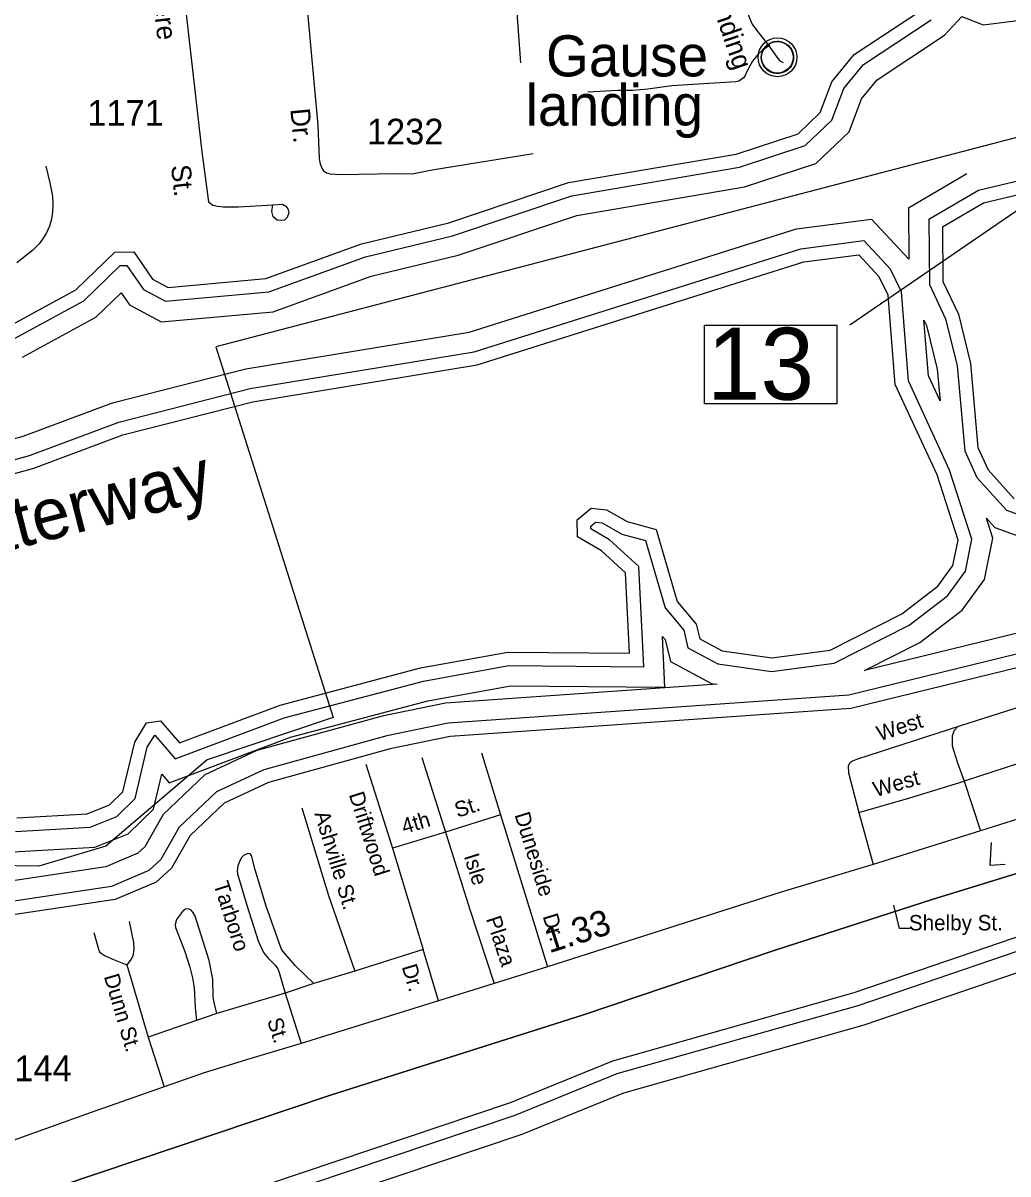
# Model space of a CAD drawing. Extents: x 2104537 to 2336408, y 34176 to 229611.
# Drawn here: x 2164832 to 2169621, y 48416 to 54016 of the extents above; entities that cross this region are included whole.
import ezdxf

# ---------------------------------------------------------------- set-up
doc = ezdxf.new("R2010")
doc.units = 0
for name, color, linetype in [('Exist Boundary Political City Limit New', 7, 'Continuous'), ('Exist Boundary Political CountyLine', 7, 'Continuous'), ('Exist Civil Demographics City Label', 7, 'Continuous'), ('Exist Civil Demographics Community CELL', 7, 'Continuous'), ('Exist Hydrographic Buffer Line', 7, 'Continuous'), ('Exist Hydrographic Creek Single Shore', 7, 'Continuous'), ('Exist Hydrographic Intracoastal Waterway Label', 7, 'Continuous'), ('Exist Road Non-System Type 51', 7, 'Continuous'), ('Exist Road Non-System Type 51 Label', 7, 'Continuous'), ('Exist Road Primary NC Structure Standard Bridge Number Label', 7, 'Continuous'), ('Exist Road Secondary Mileage Hundredths English Label', 7, 'Continuous'), ('Exist Road Secondary Type 51 Attributed', 7, 'Continuous'), ('Exist Road Secondary Type 51 Label', 7, 'Continuous'), ('Exist Road Secondary Type 51 Number Label', 7, 'Continuous'), ('Map Preparation Boundary City Limit Buffer Line', 7, 'Continuous')]:
    doc.layers.add(name, color=color, linetype=linetype)

msp = doc.modelspace()

# ---------------------------------------------------------------- linework, layer by layer
at = {"layer": 'Exist Boundary Political City Limit New'}
for points in [[(2169628, 55123.1), (2169966.8, 53537.6), (2165770, 52440.7), (2166340.2, 50636.7), (2165727.2, 50431), (2165234.2, 50011.1), (2164908.5, 49912.6), (2164141, 49925.4)], [(2165010.5, 48356.3), (2166327.8, 48799.5), (2167557.2, 49190.3), (2168489.8, 49505.3), (2169253.2, 49750.3), (2170121.5, 50018.6), (2171042.2, 50269.4), (2171759, 50496.8), (2172662.2, 50800.1), (2173507.2, 51080.1), (2174387.2, 51365.9), (2175197.2, 51622.5)]]:
    msp.add_lwpolyline(points, dxfattribs=at)
at = {"layer": 'Exist Boundary Political CountyLine'}
msp.add_lwpolyline([(2175197.4, 51622.5), (2174387.3, 51365.9), (2173507.3, 51080.1), (2172662.3, 50800.1), (2171759, 50496.8), (2171042.2, 50269.4), (2170121.5, 50018.6), (2169253.2, 49750.3), (2168489.7, 49505.3), (2167557.3, 49190.3), (2166327.7, 48799.5), (2165010.6, 48356.3)], dxfattribs=at)
at = {"layer": 'Exist Civil Demographics Community CELL'}
msp.add_lwpolyline([(2168422.9, 53861.1), (2168423.8, 53866.7), (2168425.6, 53873.3), (2168428.5, 53880.5), (2168431.5, 53886.2), (2168434.8, 53892), (2168438.6, 53897.1), (2168442.5, 53901.5), (2168447.1, 53906.1), (2168452.6, 53910.6), (2168458.1, 53914.3), (2168463, 53917.2), (2168468, 53919.6), (2168473.5, 53921.9), (2168479.1, 53923.7), (2168483.4, 53924.9), (2168488.3, 53925.6), (2168492.4, 53926.4), (2168498.8, 53926.6), (2168503.2, 53926.5), (2168508.9, 53926.2), (2168513.8, 53925.5), (2168518.7, 53924.5), (2168523.7, 53923.1), (2168528.9, 53921.2), (2168535.5, 53918.3), (2168541.8, 53914.8), (2168546.8, 53911.2), (2168552, 53907.2), (2168555.3, 53904.1), (2168559.4, 53899.7), (2168563.3, 53895), (2168566.4, 53890.4), (2168569.5, 53885.4), (2168572, 53880.2), (2168574, 53875.2), (2168575.6, 53870.2), (2168576.8, 53865.6), (2168577.9, 53859.6), (2168578.6, 53854.9), (2168578.8, 53848.9), (2168578.6, 53843.1), (2168578.1, 53837.4), (2168577.1, 53831.9), (2168575.5, 53825.8), (2168573.6, 53819.9), (2168571.3, 53814.8), (2168568.1, 53808.8), (2168564.9, 53803.5), (2168561.4, 53798.8), (2168557.2, 53794.1), (2168551.9, 53789.1), (2168546.9, 53785), (2168541.9, 53781.6), (2168537.5, 53779.1), (2168530.7, 53775.8), (2168523.6, 53773.1), (2168517.6, 53771.6), (2168511, 53770.3), (2168506.6, 53769.9), (2168502.1, 53769.6), (2168496.5, 53769.6), (2168492.3, 53770), (2168486.6, 53770.8), (2168480.7, 53772.1), (2168476.1, 53773.4), (2168470.9, 53775.2), (2168466.3, 53777.2), (2168462.4, 53779.5), (2168455.6, 53783.5), (2168450, 53787.8), (2168445.1, 53792.3), (2168440.7, 53797.2), (2168437.5, 53801.1), (2168434.5, 53805.3), (2168430.4, 53812.4), (2168428.7, 53815.9), (2168427, 53820), (2168424.4, 53828.2), (2168422.9, 53835.2), (2168422.2, 53840.4), (2168421.8, 53846.7), (2168421.8, 53851.4), (2168422.3, 53857.8)], close=True, dxfattribs=at)
for centre, radius in [((2168500.5, 53848.7), 94.3), ((2168500.2, 53849), 76.7)]:
    msp.add_circle(centre, radius, dxfattribs=at)
at = {"layer": 'Exist Hydrographic Buffer Line'}
for points in [[(2165026.1, 47961.6), (2167225.1, 48701.2), (2167721.7, 48904.3), (2168893, 49235.5), (2169983.5, 49608.4), (2170857, 49870.6), (2172253.3, 50378.2), (2173276.6, 50660.2), (2176013.4, 51582.2), (2179323.5, 52584.7), (2179951.1, 52794.1), (2180174.6, 52828.9), (2182388.7, 53459.2), (2183114.9, 53594.9), (2183843.6, 53666.6), (2185459.1, 54170.4), (2186015.1, 54423.3), (2186132.9, 54553.6), (2186203.4, 54776.5), (2186260.4, 54970)], [(2164829.2, 52389), (2165186.5, 52584.5), (2165309.1, 52702.9), (2165349.9, 52643.9), (2165504, 52561), (2166048.2, 52610.7), (2166525.6, 52783.1), (2166947.8, 52886), (2167525.3, 53079.6), (2168340, 53218.1), (2168686.7, 53332.7), (2168848.4, 53486.7), (2168909.2, 53646.5), (2168984.8, 53739.1), (2169311.8, 53955.8), (2169397.6, 54046.8), (2169500.6, 54006.4), (2169719.1, 54034.5)], [(2164790.2, 52479.8), (2165127.6, 52664.5), (2165305.2, 52836), (2165336.3, 52836.5), (2165417.4, 52719.4), (2165524.5, 52661.7), (2166026.7, 52707.6), (2166497.2, 52877.5), (2166920.5, 52980.7), (2167501.2, 53175.4), (2168316.2, 53313.9), (2168634.9, 53419.3), (2168764.4, 53542.6), (2168822.9, 53696.4), (2168918, 53812.9), (2169247.9, 54031.6)], [(2169236.5, 53061.1), (2169477.6, 53202.8), (2170109.2, 53352.4), (2170353.2, 53355.7)], [(2169137.6, 53117.1), (2169421.3, 53283.9)], [(2169137.6, 53117.1), (2169139.5, 52866.3)], [(2156978.2, 50634.6), (2157458.8, 50711.5), (2157846.2, 50732.5), (2158201.4, 50660.7), (2158314.2, 50671.9), (2158718.8, 50866.3), (2159602.1, 50982.2), (2160082.7, 51001.9), (2160470, 51103.9), (2160926.2, 51098.3), (2161827.5, 51462.5), (2162114.4, 51538.1), (2162649.7, 51609.5), (2163271.1, 51621.3), (2163567.4, 51583.1), (2163789.8, 51597.4), (2163832.4, 51621.2), (2164005.5, 51776), (2164833.6, 52005.1), (2165267.9, 52168), (2165915.7, 52333.7), (2167002.1, 52512.1), (2168593, 53013.8), (2168957.8, 53060.6)], [(2169139.5, 52866.3), (2168957.8, 53060.6)], [(2169236.5, 53061.1), (2169238.9, 52742.8), (2169318.2, 52576.8), (2169374.4, 52347.5), (2169411.1, 51933.8), (2169469.7, 51805.1), (2169613.6, 51645.1), (2169891, 51545.5)], [(2157022, 50541.9), (2157469.2, 50613.5), (2157839, 50633.5), (2158196.4, 50561.3), (2158341.2, 50575.6), (2158747.2, 50770.7), (2159610.5, 50884.1), (2160097.4, 50903.9), (2160482.2, 51005.3), (2160944.8, 50999.6), (2161858.6, 51368.9), (2162133.5, 51441.3), (2162657.2, 51511.2), (2163265.7, 51522.7), (2163564.3, 51484.3), (2163818.3, 51500.6), (2163889.8, 51540.6), (2164054, 51687.3), (2164864, 51911.5), (2165297.5, 52074), (2165935.9, 52237.2), (2167025, 52416.1), (2168614.2, 52917.3), (2168920.3, 52956.6)], [(2164795, 50081.5), (2165159, 50102.5), (2165288.8, 50155.2), (2165377.7, 50241.9), (2165436.6, 50491.8), (2165472.6, 50550.2), (2165473.6, 50550.3), (2165572.6, 50435.5), (2166102.2, 50634.6), (2166779.5, 50813.5), (2167195, 50889.1), (2167850.2, 50883.7), (2167826.5, 51370.8), (2167684.4, 51501.1), (2167593.4, 51553.9), (2167593.2, 51568.1), (2167615.6, 51587.4), (2167648.6, 51583.9), (2167743.9, 51528.9), (2167858.6, 51497.5), (2167954.3, 51169.8), (2168045, 51061.2), (2168065.2, 50974.8), (2168210.8, 50897.6), (2168472, 50860.5), (2168776, 50900.3), (2169140.5, 51085.2), (2169326.8, 51229), (2169414.9, 51348.4), (2169445.9, 51503.7), (2169337.6, 51840.7), (2169137.8, 52274), (2169102.7, 52708.3), (2169050.2, 52817.7), (2168920.3, 52956.6)], [(2169212.7, 52569.3), (2169225, 52543.5), (2169277.1, 52331.4), (2169290.7, 52177.5)], [(2169290.7, 52177.5), (2169234.5, 52299.3), (2169212.7, 52569.3)], [(2168923.8, 50864.9), (2169193.3, 51001.6), (2169397.8, 51159.5), (2169507.1, 51307.6), (2169547.5, 51509.5), (2169516.4, 51606)], [(2169516.4, 51606), (2169557, 51560.9), (2169727.7, 51499.6), (2169739.1, 51086.1), (2169694.1, 51053.5), (2168923.8, 50864.9)], [(2169736.3, 50962.5), (2168847.3, 50744.9), (2166899.4, 50608.6), (2166601.9, 50547.3), (2166003.5, 50382.7), (2165772.9, 50275.1), (2165592, 50103.4), (2165502.4, 49945.1), (2165443.6, 49892.1), (2165262.3, 49815), (2164064.2, 49634.8)]]:
    msp.add_lwpolyline(points, dxfattribs=at)
at = {"layer": 'Exist Hydrographic Creek Single Shore'}
for points in [[(2158873.7, 45907.7), (2159475.6, 45940.6), (2159807.5, 46022.6), (2163769, 47486.4), (2165055.8, 47867.7), (2167259.5, 48608.9), (2167753.8, 48811.1), (2168922.3, 49141.5), (2170013.6, 49514.6), (2170888, 49777.2), (2172283.3, 50284.4), (2173305.4, 50566), (2176043.4, 51488.4), (2179353.3, 52490.9), (2179974.4, 52698.2), (2180195.7, 52732.6), (2182411.2, 53363.3), (2183128.8, 53497.4), (2183863.3, 53569.7), (2185494.3, 54078.3), (2186074.5, 54342.1), (2186220.3, 54503.5), (2186297.5, 54747.8), (2186363.1, 54970.5)], [(2158918.1, 46074.5), (2159451.3, 46103.5), (2159759.3, 46179.6), (2163717.2, 47642.2), (2165006.3, 48024.2), (2167202.2, 48762.7), (2167700.3, 48966.4), (2168873.4, 49298.1), (2169963.5, 49670.9), (2170836.4, 49932.9), (2172233.4, 50440.8), (2173257.4, 50722.9), (2175993.4, 51644.7), (2179303.6, 52647.2), (2179935.6, 52858.1), (2180160.5, 52893.2), (2182373.6, 53523.1), (2183105.7, 53659.9), (2183830.5, 53731.3), (2185435.7, 54231.9), (2185975.6, 54477.4), (2186074.6, 54587), (2186140.6, 54795.7), (2186197.4, 54988.5)], [(2164764.2, 52540.3), (2165088.4, 52717.8), (2165278.2, 52901.2), (2165370.3, 52902.7), (2165462.4, 52769.7), (2165538.2, 52728.8), (2166012.3, 52772.2), (2166478.2, 52940.4), (2166902.2, 53043.8), (2167485.2, 53239.2), (2168300.3, 53377.7), (2168600.3, 53476.9), (2168708.3, 53579.8), (2168765.3, 53729.7), (2168873.4, 53862.1), (2169205.4, 54082.1)], [(2169302.4, 53023.7), (2169502.3, 53141.3), (2170117.3, 53286.9), (2170317.4, 53289.6)], [(2169302.4, 53023.7), (2169304.4, 52757.9), (2169380.3, 52599), (2169439.4, 52358.3), (2169475.4, 51950.8), (2169525.3, 51841.5), (2169651.4, 51701.3)], [(2157037.9, 50478), (2157476.2, 50548.2), (2157834.2, 50567.5), (2158193.1, 50495), (2158359.2, 50511.5), (2158766.2, 50707), (2159616.1, 50818.6), (2160107.2, 50838.7), (2160490.3, 50939.6), (2160957.2, 50933.8), (2161879.3, 51306.5), (2162146.3, 51376.8), (2162662.2, 51445.6), (2163262.2, 51457), (2163562.2, 51418.4), (2163837.3, 51436.1), (2163928.2, 51486.8), (2164086.3, 51628.2), (2164884.3, 51849), (2165317.2, 52011.3), (2165949.4, 52173), (2167040.2, 52352.1), (2168628.4, 52853), (2168895.4, 52887.2)], [(2164802.3, 50147.7), (2165144.3, 50167.3), (2165252.2, 50211.2), (2165318.2, 50275.5), (2165375.2, 50517.2), (2165433.3, 50611.3), (2165500.3, 50619.8), (2165592.4, 50513.1), (2166082.2, 50697.2), (2166765.3, 50877.6), (2167189.3, 50954.7), (2167781.3, 50949.9), (2167762.2, 51340.7), (2167645.4, 51448), (2167528.3, 51515.8), (2167527.2, 51597.9), (2167594.3, 51655.7), (2167669.3, 51647.6), (2167769.4, 51589.9), (2167911.3, 51551.1), (2168013.4, 51201.3), (2168105.3, 51091.3), (2168122.3, 51018.8), (2168231.4, 50960.9), (2168472.3, 50926.7), (2168756.3, 50963.9), (2169105.3, 51140.9), (2169279.4, 51275.4), (2169353.4, 51375.6), (2169378.2, 51499.9), (2169276.3, 51816.8), (2169073.3, 52257.1), (2169038.3, 52690.9), (2168995.4, 52780.3), (2168895.4, 52887.2)], [(2164189.9, 50211.1), (2164320.6, 50114.3), (2164784, 49982.3), (2165180.9, 50005.1), (2165343.7, 50071.3), (2165466.9, 50191.4), (2165506.9, 50361), (2165542.9, 50319.2), (2166132.2, 50540.7), (2166800.9, 50717.4), (2167203.4, 50790.6), (2167953.6, 50784.4), (2167941.6, 51031.4), (2167954.5, 51016), (2167979.6, 50908.8), (2168179.9, 50802.5), (2168206.8, 50798.7)], [(2169764.4, 50901.8), (2168857.4, 50679.8), (2166908.4, 50543.5), (2166617.2, 50483.5), (2166026.3, 50320.9), (2165810.3, 50220.1), (2165644.2, 50062.5), (2165554.2, 49903.5), (2165479.4, 49836.1), (2165280.3, 49751.3), (2164081.3, 49571)], [(2168206.8, 50798.7), (2166886, 50706.3), (2166578.9, 50643), (2165969.4, 50475.4), (2165716.8, 50357.5), (2165513.6, 50164.7), (2165424.6, 50007.5), (2165389.9, 49976.3), (2165235.2, 49910.4), (2164038.4, 49730.4), (2163560.6, 49541.3), (2163284.3, 49486.1), (2162316.1, 49404.4), (2162014.1, 49266.4), (2161862.4, 49080), (2161774, 48801.6), (2161531.4, 48540), (2161452.6, 48414.6), (2161351.5, 48021.5), (2161320.1, 47989.9), (2160913.1, 47797.6), (2160812.7, 47696.4), (2160694.8, 47507.2), (2160667.2, 47430.8)]]:
    msp.add_lwpolyline(points, dxfattribs=at)
at = {"layer": 'Exist Road Non-System Type 51'}
for p, q in [((2167060.7, 50465.4), (2167154.3, 50163.7)), ((2169945.1, 50502.3), (2169408.6, 50326.6)), ((2166498.9, 50410.2), (2166629.1, 50000.9)), ((2166770.9, 50442.1), (2166886.6, 50078.3)), ((2169408.6, 50326.6), (2169487.3, 50085.5)), ((2167154.3, 50163.7), (2166886.6, 50078.3)), ((2167154.3, 50163.7), (2167382.2, 49424.3)), ((2168896.8, 50174.7), (2168966, 49920.7)), ((2166886.6, 50078.3), (2166629.1, 50000.9)), ((2166629.1, 50000.9), (2166777.8, 49507.5)), ((2166777.8, 49507.5), (2166446.3, 49401.7)), ((2166853, 49257.3), (2166777.8, 49507.5)), ((2165337.6, 49433.9), (2165441.4, 49082.1)), ((2166446.3, 49401.7), (2166246.3, 49342.5)), ((2166246.3, 49342.5), (2166106.7, 49295.7)), ((2166106.7, 49295.7), (2165775.3, 49195.7)), ((2166106.7, 49295.7), (2166183.9, 49050.1)), ((2165775.3, 49195.7), (2165676.2, 49162.6)), ((2165676.2, 49162.6), (2165441.4, 49082.1)), ((2165441.4, 49082.1), (2165518.8, 48840.4))]:
    msp.add_line(p, q, dxfattribs=at)
for points in [[(2166998, 55351.8), (2167046.5, 55004.7), (2167058.6, 54967), (2167105.1, 54876.9), (2167144.5, 54793.1), (2167179.6, 54709.1), (2167187.4, 54655.1), (2167207.5, 54421.5), (2167250.8, 53821.2)], [(2168462.5, 53907.4), (2168424.2, 53880.6), (2168406.8, 53864.2), (2168379.6, 53829.9), (2168353.1, 53782.9), (2168341.4, 53756.2), (2168335.4, 53748.7), (2168311.8, 53732.5), (2168297.9, 53728.8), (2167987.5, 53710.2), (2167869.7, 53694.4), (2167795.8, 53688), (2167723.6, 53687.7), (2167577.8, 53678.7)], [(2164943, 53319.4), (2164963.4, 53237.3), (2164975, 53173.1), (2164977.2, 53132.7), (2164975.4, 53094.7), (2164970.5, 53061.3), (2164960.7, 53027.4), (2164944.3, 52992.2), (2164926.6, 52963.1), (2164910.1, 52940.4), (2164879, 52908.8), (2164801.4, 52848.3)], [(2166046.4, 53130.8), (2166093.4, 53133.8), (2166110.3, 53124.6), (2166120.2, 53111), (2166124.4, 53091.2), (2166116.4, 53069), (2166103.7, 53056.8), (2166086.6, 53054.9), (2166068.6, 53056.8), (2166048.6, 53073), (2166041.2, 53099), (2166046.4, 53130.8)], [(2170196.6, 50850.5), (2169944.1, 50773.3), (2169391.1, 50596.3)], [(2169391.1, 50596.3), (2168889, 50433.7), (2168865.5, 50424.6), (2168855.2, 50418), (2168849.2, 50411.5), (2168844, 50400.1), (2168846.3, 50367.3), (2168896.8, 50174.7)], [(2169391.1, 50596.3), (2169375.6, 50590.4), (2169358.9, 50573.3), (2169350.2, 50547.9), (2169350.2, 50498.3), (2169374, 50421.7), (2169408.6, 50326.6)], [(2168896.8, 50174.7), (2169143.9, 50245.1), (2169408.6, 50326.6)], [(2166188, 50196.7), (2166318.3, 49771), (2166446.3, 49401.7)], [(2166886.6, 50078.3), (2167005, 49702.6), (2167122.7, 49343)], [(2166246.3, 49342.5), (2166157.8, 49428.2), (2166095.2, 49500), (2166087.5, 49511.9), (2166014.4, 49719.4), (2165961.4, 49895.3), (2165943.7, 49965.5), (2165937, 49973.5), (2165924.9, 49975.1), (2165905, 49965.3), (2165891.3, 49951.1), (2165877.1, 49915), (2165873.4, 49891.1), (2165875.4, 49875.3), (2165920.3, 49723.2), (2165975.7, 49549.9), (2166001.9, 49493.2), (2166025.9, 49463.6), (2166058.1, 49431.5), (2166070.9, 49413.5), (2166078.1, 49395.6), (2166106.7, 49295.7)], [(2165775.3, 49195.7), (2165760.9, 49249.8), (2165756.2, 49277.2), (2165755.9, 49362.8), (2165737.6, 49454), (2165668.6, 49669.6), (2165658.5, 49689.8), (2165650.5, 49699.8), (2165636.5, 49705.7), (2165622.7, 49703.3), (2165608.4, 49693.4), (2165578.7, 49653.3), (2165572.7, 49629.1), (2165573.1, 49614.7), (2165619.7, 49497.3), (2165643.8, 49421.4), (2165655.9, 49369.3), (2165664.5, 49320.9), (2165669.6, 49226), (2165676.2, 49162.6)], [(2165348.5, 49644), (2165369.2, 49542.2), (2165371.2, 49508), (2165365.7, 49476), (2165357.5, 49460.1), (2165337.6, 49433.9)], [(2165176.9, 49591.2), (2165199.3, 49509), (2165204.6, 49496.8), (2165211.4, 49489.5), (2165231.8, 49477.2), (2165271.5, 49459.4), (2165337.6, 49433.9)]]:
    msp.add_lwpolyline(points, dxfattribs=at)
at = {"layer": 'Exist Road Non-System Type 51 Label'}
for points in [[(2169608.3, 49922), (2169534.9, 49915.9), (2169541, 50029.2)], [(2169146.3, 49609.7), (2169094.3, 49609.7), (2169066.8, 49723)]]:
    msp.add_lwpolyline(points, dxfattribs=at)
at = {"layer": 'Exist Road Primary NC Structure Standard Bridge Number Label'}
msp.add_line((2169920.3, 53278.5), (2168853, 52546.1), dxfattribs=at)
msp.add_lwpolyline([(2168145.2, 52545.3), (2168789.3, 52545.3), (2168789.3, 52163), (2168145.2, 52163)], close=True, dxfattribs=at)
at = {"layer": 'Exist Road Secondary Type 51 Attributed'}
for points in [[(2165512.3, 55214.9), (2165561.1, 54712.3), (2165575.8, 54543.5), (2165612.8, 54173), (2165701, 53389.1), (2165734, 53145), (2165754.4, 53129.2), (2165777.2, 53123.8), (2165805.7, 53121.3), (2165880.2, 53121.8), (2166046.4, 53130.8)], [(2166087.9, 55268.8), (2166169, 54540.2), (2166211.6, 54102.5), (2166265.6, 53518.9), (2166272.9, 53356.1), (2166275.1, 53337), (2166283.5, 53311.9), (2166293.4, 53296.3), (2166307.6, 53286.2), (2166325.3, 53282.2), (2166377.4, 53278.6), (2166641.6, 53283.7), (2166723.6, 53282.1), (2166821.7, 53300.9), (2167313.1, 53381.3)], [(2168348.8, 54633.1), (2168328.1, 54376.9), (2168322.9, 54266.5), (2168323.9, 54200.1), (2168330.7, 54149.1), (2168347.8, 54087.4), (2168362.8, 54044.2), (2168378.1, 54009.9), (2168399.5, 53978.9), (2168458.8, 53904.8), (2168502, 53843.3), (2168512, 53832.3), (2168527.5, 53824)], [(2171067, 50574.2), (2170777.3, 50492.5), (2170537.7, 50415.4), (2170010.5, 50250.3), (2169487.3, 50085.5), (2168966, 49920.7), (2168518.8, 49786.3), (2167382.2, 49424.3), (2167122.7, 49343), (2166853, 49257.3), (2166183.9, 49050.1), (2165934.5, 48976.5), (2165712.7, 48907.6), (2165518.8, 48840.4), (2165136.7, 48704.3), (2164743.6, 48564.6), (2164372, 48424.9)]]:
    msp.add_lwpolyline(points, dxfattribs=at)
at = {"layer": 'Map Preparation Boundary City Limit Buffer Line'}
for points in [[(2169628, 55123.1), (2169966.8, 53537.6), (2165770, 52440.7), (2166340.2, 50636.7), (2165727.2, 50431), (2165234.2, 50011.1), (2164908.5, 49912.6), (2164141, 49925.4)], [(2165010.5, 48356.3), (2166327.8, 48799.5), (2167557.2, 49190.3), (2168489.8, 49505.3), (2169253.2, 49750.3), (2170121.5, 50018.6), (2171042.2, 50269.4), (2171759, 50496.8), (2172662.2, 50800.1), (2173507.2, 51080.1), (2174387.2, 51365.9), (2175197.2, 51622.5)]]:
    msp.add_lwpolyline(points, dxfattribs=at)

# ---------------------------------------------------------------- texts
at = {"layer": 'Exist Civil Demographics City Label'}
for s, p in [('Gause', (2167375.3, 53755.8)), ('landing', (2167276.3, 53515.8))]:
    msp.add_text(s, height=200, dxfattribs=at).set_placement(p)
at = {"layer": 'Exist Hydrographic Intracoastal Waterway Label'}
msp.add_text('Waterway', height=250, rotation=14.367, dxfattribs=at).set_placement((2164328, 51336.9))
at = {"layer": 'Exist Road Non-System Type 51 Label'}
for s, rotation, p in [('West ', 17.9383, (2168997, 50520.4)), ('West', 15.8964, (2168977.8, 50248.9)), ('Driftwood', 287.6485, (2166415.7, 50262)), ('St.', 17.6895, (2166944.5, 50148.4)), ('Duneside', 287.1306, (2167221.4, 50163.7)), ('Ashville St.', 287.01, (2166247.8, 50169.4)), ('4th', 16.7334, (2166685.5, 50069.2)), ('Isle', 287.4962, (2166974.7, 49962.2)), ('Tarboro', 287.7215, (2165757, 49826.3)), ('Plaza', 288.1313, (2167082.2, 49657.1)), ('Dr.', 287.1306, (2167358, 49669.8)), ('Dr.', 286.7389, (2166673.1, 49424.3)), ('Dunn St.', 286.4389, (2165224.8, 49377.2)), ('St.', 287.4685, (2166018.2, 49162.9))]:
    msp.add_text(s, height=75, rotation=rotation, dxfattribs=at).set_placement(p)
msp.add_text('Shelby St.', height=75, dxfattribs=at).set_placement((2169139.3, 49600.7))
at = {"layer": 'Exist Road Primary NC Structure Standard Bridge Number Label'}
msp.add_text('13', height=350, dxfattribs=at).set_placement((2168157.7, 52182.7))
at = {"layer": 'Exist Road Secondary Mileage Hundredths English Label'}
msp.add_text('1.33', height=125, rotation=17.6643, dxfattribs=at).set_placement((2167390.5, 49488.8))
at = {"layer": 'Exist Road Secondary Type 51 Label'}
for s, rotation, p in [('Belvedere', 276.9384, (2165417.8, 54496.1)), ('Landing', 288.8833, (2168144.9, 54208.9)), ('Dr.', 275.5737, (2166131.6, 53596.5)), ('St.', 276.4216, (2165551.4, 53321.3))]:
    msp.add_text(s, height=95, rotation=rotation, dxfattribs=at).set_placement(p)
at = {"layer": 'Exist Road Secondary Type 51 Number Label'}
for s, p in [('1171', (2165144.8, 53515.4)), ('1232', (2166504.4, 53424.7)), ('1144', (2164697.3, 48867.1))]:
    msp.add_text(s, height=125, dxfattribs=at).set_placement(p)

doc.saveas('drawing.dxf')
